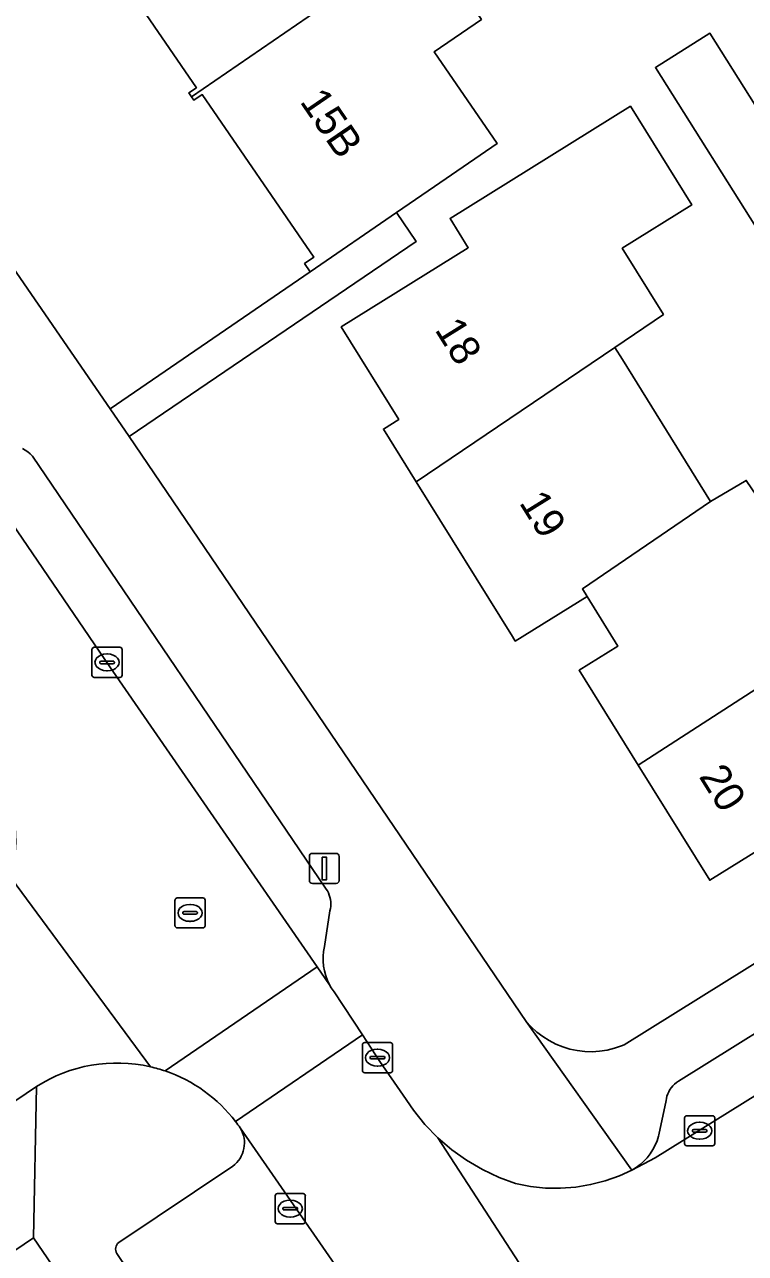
# Model space of a CAD drawing. Extents: x 159279 to 160377, y 384531 to 385888.
# Drawn here: x 159728.73 to 159752.67, y 385332.89 to 385373.68 of the extents above; entities that cross this region are included whole.
import ezdxf

# ---------------------------------------------------------------- set-up
doc = ezdxf.new("R2010")
doc.units = 0
for name, color, linetype in [('IMGEO_Erf', 7, 'Continuous'), ('IMGEO_Groenvoorziening', 7, 'Continuous'), ('IMGEO_Kolk', 7, 'Continuous'), ('IMGEO_Lichtmast', 7, 'Continuous'), ('IMGEO_Pand', 7, 'Continuous'), ('IMGEO_Pand_nummerreeks', 7, 'Continuous'), ('IMGEO_Parkeervlak_open', 7, 'Continuous'), ('IMGEO_Rijbaan_lokaal_open', 7, 'Continuous'), ('IMGEO_Rioolput', 7, 'Continuous'), ('IMGEO_Voetpad_open', 7, 'Continuous')]:
    doc.layers.add(name, color=color, linetype=linetype)

msp = doc.modelspace()

# ---------------------------------------------------------------- linework, layer by layer
at = {"layer": 'IMGEO_Erf'}
for points in [[(159715.905, 385383.688), (159731.572, 385360.92), (159738.217, 385365.472), (159738.032, 385365.743), (159738.336, 385365.951), (159734.634, 385371.353), (159734.353, 385371.161), (159734.27, 385371.282), (159734.185, 385371.406), (159734.436, 385371.578), (159730.733, 385376.981), (159730.489, 385376.813), (159730.409, 385376.93), (159730.332, 385377.043), (159730.589, 385377.219), (159726.862, 385382.657)], [(159743.9, 385373.847), (159742.333, 385372.772), (159744.422, 385369.723), (159742.342, 385368.298), (159741.08, 385367.434), (159741.735, 385366.478), (159732.202, 385360.002), (159745.39, 385340.587), (159745.557, 385340.403), (159745.74, 385340.234), (159745.938, 385340.083), (159746.148, 385339.949), (159746.369, 385339.835), (159746.6, 385339.742), (159746.838, 385339.669), (159747.082, 385339.618), (159747.329, 385339.588), (159747.578, 385339.581), (159747.826, 385339.597), (159748.072, 385339.634), (159748.314, 385339.693), (159748.549, 385339.774), (159748.64, 385339.811), (159790.182, 385365.703)], [(159758.484, 385349.628), (159751.479, 385345.271), (159749.103, 385349.093), (159747.144, 385352.243), (159748.435, 385353.046), (159747.411, 385354.694), (159745.025, 385353.21), (159744.931, 385353.362), (159741.739, 385358.494), (159740.647, 385360.25), (159741.157, 385360.567), (159739.246, 385363.641), (159743.466, 385366.266), (159742.86, 385367.242), (159748.849, 385370.965), (159750.886, 385367.69), (159748.575, 385366.252), (159749.943, 385364.054), (159748.328, 385362.96), (159748.579, 385362.557), (159751.51, 385357.845), (159752.691, 385358.543)]]:
    msp.add_lwpolyline(points, dxfattribs=at)
msp.add_lwpolyline([(159755.188, 385367.504), (159753.384, 385366.368), (159749.68, 385372.249), (159751.484, 385373.385)], close=True, dxfattribs=at)
at = {"layer": 'IMGEO_Groenvoorziening'}
msp.add_lwpolyline([(159729.025, 385333.402), (159714.414, 385323.498), (159716.416, 385320.539), (159730.231, 385300.25), (159737.36, 385289.798), (159746.565, 385304.054), (159746.756, 385304.076), (159748.302, 385305.185), (159747.948, 385305.703)], close=True, dxfattribs=at)
at = {"layer": 'IMGEO_Kolk'}
for p, q in [((159730.971, 385352.078), (159730.971, 385352.93)), ((159731.046, 385353.004), (159731.898, 385353.004)), ((159731.972, 385352.93), (159731.972, 385352.078)), ((159731.273, 385352.547), (159731.671, 385352.547)), ((159731.459, 385352.784), (159731.484, 385352.784)), ((159731.23, 385352.498), (159731.23, 385352.51)), ((159731.668, 385352.461), (159731.27, 385352.461)), ((159731.482, 385352.224), (159731.457, 385352.224)), ((159731.714, 385352.51), (159731.714, 385352.498)), ((159731.898, 385352.004), (159731.046, 385352.004)), ((159740.025, 385339.883), (159740.877, 385339.883)), ((159739.95, 385338.957), (159739.95, 385339.809)), ((159740.438, 385339.663), (159740.463, 385339.663)), ((159740.951, 385339.809), (159740.951, 385338.957)), ((159740.209, 385339.377), (159740.209, 385339.389)), ((159740.647, 385339.34), (159740.249, 385339.34)), ((159740.252, 385339.426), (159740.65, 385339.426)), ((159740.461, 385339.103), (159740.436, 385339.103)), ((159740.693, 385339.389), (159740.693, 385339.377)), ((159740.877, 385338.883), (159740.025, 385338.883)), ((159750.721, 385337.457), (159751.573, 385337.457)), ((159750.646, 385336.531), (159750.646, 385337.383)), ((159751.134, 385337.237), (159751.159, 385337.237)), ((159751.647, 385337.383), (159751.647, 385336.531)), ((159750.905, 385336.951), (159750.905, 385336.963)), ((159751.343, 385336.914), (159750.945, 385336.914)), ((159750.948, 385337), (159751.346, 385337)), ((159751.157, 385336.677), (159751.132, 385336.677)), ((159751.389, 385336.963), (159751.389, 385336.951)), ((159751.573, 385336.457), (159750.721, 385336.457)), ((159737.053, 385333.945), (159737.053, 385334.797)), ((159737.128, 385334.871), (159737.98, 385334.871)), ((159737.541, 385334.651), (159737.566, 385334.651)), ((159738.054, 385334.797), (159738.054, 385333.945)), ((159737.312, 385334.365), (159737.312, 385334.377)), ((159737.75, 385334.328), (159737.352, 385334.328)), ((159737.355, 385334.414), (159737.753, 385334.414)), ((159737.796, 385334.377), (159737.796, 385334.365)), ((159737.98, 385333.871), (159737.128, 385333.871)), ((159737.564, 385334.091), (159737.539, 385334.091))]:
    msp.add_line(p, q, dxfattribs=at)
for points in [[(159730.971, 385352.078), (159730.971, 385352.93)], [(159731.046, 385353.004), (159731.898, 385353.004)], [(159731.972, 385352.93), (159731.972, 385352.078)], [(159731.898, 385352.004), (159731.046, 385352.004)], [(159740.025, 385339.883), (159740.877, 385339.883)], [(159739.95, 385338.957), (159739.95, 385339.809)], [(159740.951, 385339.809), (159740.951, 385338.957)], [(159740.877, 385338.883), (159740.025, 385338.883)], [(159750.721, 385337.457), (159751.573, 385337.457)], [(159750.646, 385336.531), (159750.646, 385337.383)], [(159751.647, 385337.383), (159751.647, 385336.531)], [(159751.573, 385336.457), (159750.721, 385336.457)], [(159737.053, 385333.945), (159737.053, 385334.797)], [(159737.128, 385334.871), (159737.98, 385334.871)], [(159738.054, 385334.797), (159738.054, 385333.945)], [(159737.98, 385333.871), (159737.128, 385333.871)]]:
    msp.add_lwpolyline(points, dxfattribs=at)
for centre, radius, start, end in [((159731.048, 385352.928), 0.0765, 91.552, 178.448), ((159731.048, 385352.928), 0.0765, 91.552, 178.448), ((159731.896, 385352.928), 0.0765, 1.552, 88.448), ((159731.896, 385352.928), 0.0765, 1.552, 88.448), ((159731.27, 385352.507), 0.0403, 85.8775, 175.7526), ((159731.675, 385352.509), 0.0386, 1.7309, 96.639), ((159731.267, 385352.497), 0.0366, 178.938, 274.7102), ((159731.671, 385352.504), 0.043, 264.8664, 352.4533), ((159731.048, 385352.08), 0.0765, 181.552, 268.448), ((159731.048, 385352.08), 0.0765, 181.552, 268.448), ((159731.896, 385352.08), 0.0765, 271.552, 358.448), ((159731.896, 385352.08), 0.0765, 271.552, 358.448), ((159740.027, 385339.807), 0.0765, 91.552, 178.448), ((159740.027, 385339.807), 0.0765, 91.552, 178.448), ((159740.875, 385339.807), 0.0765, 1.552, 88.448), ((159740.875, 385339.807), 0.0765, 1.552, 88.448), ((159740.249, 385339.386), 0.0403, 85.8775, 175.7526), ((159740.246, 385339.376), 0.0366, 178.938, 274.7102), ((159740.65, 385339.383), 0.043, 264.8664, 352.4533), ((159740.654, 385339.388), 0.0386, 1.7309, 96.639), ((159740.027, 385338.959), 0.0765, 181.552, 268.448), ((159740.027, 385338.959), 0.0765, 181.552, 268.448), ((159740.875, 385338.959), 0.0765, 271.552, 358.448), ((159740.875, 385338.959), 0.0765, 271.552, 358.448), ((159750.723, 385337.381), 0.0765, 91.552, 178.448), ((159750.723, 385337.381), 0.0765, 91.552, 178.448), ((159751.571, 385337.381), 0.0765, 1.552, 88.448), ((159751.571, 385337.381), 0.0765, 1.552, 88.448), ((159750.945, 385336.96), 0.0403, 85.8775, 175.7526), ((159750.942, 385336.95), 0.0366, 178.938, 274.7102), ((159751.346, 385336.957), 0.043, 264.8664, 352.4533), ((159751.35, 385336.962), 0.0386, 1.7309, 96.639), ((159750.723, 385336.533), 0.0765, 181.552, 268.448), ((159750.723, 385336.533), 0.0765, 181.552, 268.448), ((159751.571, 385336.533), 0.0765, 271.552, 358.448), ((159751.571, 385336.533), 0.0765, 271.552, 358.448), ((159737.13, 385334.795), 0.0765, 91.552, 178.448), ((159737.13, 385334.795), 0.0765, 91.552, 178.448), ((159737.978, 385334.795), 0.0765, 1.552, 88.448), ((159737.978, 385334.795), 0.0765, 1.552, 88.448), ((159737.352, 385334.374), 0.0403, 85.8775, 175.7526), ((159737.349, 385334.364), 0.0366, 178.938, 274.7102), ((159737.753, 385334.371), 0.043, 264.8664, 352.4533), ((159737.757, 385334.376), 0.0386, 1.7309, 96.639), ((159737.13, 385333.947), 0.0765, 181.552, 268.448), ((159737.13, 385333.947), 0.0765, 181.552, 268.448), ((159737.978, 385333.947), 0.0765, 271.552, 358.448), ((159737.978, 385333.947), 0.0765, 271.552, 358.448)]:
    msp.add_arc(centre, radius, start, end, dxfattribs=at)
for centre, major_axis, ratio, start_param, end_param in [((159731.458, 385352.504), (-0.387, 0.002), 0.722429, 4.712389, 7.853982), ((159731.483, 385352.504), (-0.39, 0.002), 0.717154, 1.570796, 4.712389), ((159740.437, 385339.383), (-0.387, 0.002), 0.722429, 4.712389, 7.853982), ((159740.462, 385339.383), (-0.39, 0.002), 0.717154, 1.570796, 4.712389), ((159751.133, 385336.957), (-0.387, 0.002), 0.722429, 4.712389, 7.853982), ((159751.158, 385336.957), (-0.39, 0.002), 0.717154, 1.570796, 4.712389), ((159737.54, 385334.371), (-0.387, 0.002), 0.722429, 4.712389, 7.853982), ((159737.565, 385334.371), (-0.39, 0.002), 0.717154, 1.570796, 4.712389)]:
    msp.add_ellipse(centre, major_axis=major_axis, ratio=ratio, start_param=start_param, end_param=end_param, dxfattribs=at)
at = {"layer": 'IMGEO_Lichtmast'}
for p, q in [((159738.189, 385345.263), (159738.189, 385346.063)), ((159738.189, 385346.063), (159738.189, 385345.263)), ((159738.289, 385346.163), (159739.079, 385346.163)), ((159739.079, 385346.163), (159738.289, 385346.163)), ((159739.179, 385346.063), (159739.179, 385345.263)), ((159739.179, 385345.263), (159739.179, 385346.063)), ((159739.079, 385345.163), (159738.289, 385345.163)), ((159738.289, 385345.163), (159739.079, 385345.163))]:
    msp.add_line(p, q, dxfattribs=at)
msp.add_lwpolyline([(159738.609, 385346.038), (159738.759, 385346.038), (159738.759, 385345.288), (159738.609, 385345.288), (159738.609, 385346.038)], dxfattribs=at)
for centre, start, end in [((159738.289, 385346.063), 90, 180), ((159738.289, 385346.063), 90, 180), ((159739.079, 385346.063), 0, 90), ((159739.079, 385346.063), 360, 90), ((159738.289, 385345.263), 180, 270), ((159738.289, 385345.263), 180, 270), ((159739.079, 385345.263), 270, 0), ((159739.079, 385345.263), 270, 0)]:
    msp.add_arc(centre, 0.1, start, end, dxfattribs=at)
at = {"layer": 'IMGEO_Pand'}
for points in [[(159736.58, 385381.162), (159730.409, 385376.93), (159730.489, 385376.813), (159730.733, 385376.981), (159734.436, 385371.578), (159734.185, 385371.406), (159734.27, 385371.282), (159742.017, 385376.595), (159738.15, 385382.239)], [(159742.333, 385372.772), (159743.9, 385373.847), (159742.017, 385376.595), (159734.27, 385371.282), (159734.353, 385371.161), (159734.634, 385371.353), (159738.336, 385365.951), (159738.032, 385365.743), (159738.217, 385365.472), (159741.08, 385367.434), (159742.342, 385368.298), (159744.422, 385369.723)], [(159755.188, 385367.504), (159751.484, 385373.385), (159749.68, 385372.249), (159753.384, 385366.368)], [(159748.575, 385366.252), (159750.886, 385367.69), (159748.849, 385370.965), (159742.86, 385367.242), (159743.466, 385366.266), (159739.246, 385363.641), (159741.157, 385360.567), (159740.647, 385360.25), (159741.739, 385358.494), (159748.328, 385362.96), (159749.943, 385364.054)], [(159748.579, 385362.557), (159748.328, 385362.96), (159741.739, 385358.494), (159744.931, 385353.362), (159745.025, 385353.21), (159747.411, 385354.694), (159747.255, 385354.945), (159751.51, 385357.845)], [(159755.864, 385357.954), (159753.921, 385356.742), (159752.691, 385358.543), (159751.51, 385357.845), (159747.255, 385354.945), (159747.411, 385354.694), (159748.435, 385353.046), (159747.144, 385352.243), (159749.103, 385349.093), (159757.863, 385354.747)], [(159758.484, 385349.628), (159757.686, 385350.91), (159759.358, 385351.95), (159759.538, 385352.062), (159757.863, 385354.747), (159749.103, 385349.093), (159751.479, 385345.271)]]:
    msp.add_lwpolyline(points, close=True, dxfattribs=at)
at = {"layer": 'IMGEO_Parkeervlak_open'}
for points in [[(159788.774, 385362.498), (159750.444, 385338.607), (159750.378, 385338.56), (159750.316, 385338.508), (159750.259, 385338.451), (159750.207, 385338.388), (159750.161, 385338.321), (159750.121, 385338.251), (159750.088, 385338.177), (159750.061, 385338.1), (159750.042, 385338.022), (159750.032, 385337.964), (159749.791, 385336.824), (159749.78, 385336.782), (159749.731, 385336.626), (159749.668, 385336.475), (159749.592, 385336.33), (159749.504, 385336.192), (159749.403, 385336.063), (159749.291, 385335.944), (159749.169, 385335.834), (159749.038, 385335.737), (159748.898, 385335.651), (159749.665, 385336.055), (159793.431, 385363.275)], [(159726.25, 385360.135), (159731.569, 385352.36), (159738.446, 385342.397), (159738.857, 385341.802), (159738.787, 385341.949), (159738.73, 385342.102), (159738.687, 385342.26), (159738.658, 385342.421), (159738.644, 385342.583), (159738.644, 385342.747), (159738.659, 385342.909), (159738.688, 385343.07), (159738.867, 385344.257), (159738.885, 385344.331), (159738.896, 385344.406), (159738.9, 385344.482), (159738.897, 385344.558), (159738.888, 385344.633), (159738.872, 385344.707), (159738.849, 385344.78), (159738.82, 385344.85), (159738.785, 385344.917), (159738.744, 385344.981), (159738.725, 385345.007), (159728.991, 385359.347), (159728.918, 385359.422), (159728.838, 385359.491), (159728.753, 385359.552), (159728.663, 385359.605)], [(159755.043, 385309.4), (159735.892, 385337.052)], [(159735.642, 385335.776), (159731.858, 385333.252)], [(159731.8, 385332.885), (159741.114, 385319.055)]]:
    msp.add_lwpolyline(points, dxfattribs=at)
for centre, radius, start, end in [((159735.064, 385336.552), 0.968, 306.7085, 31.121), ((159732.039, 385333.035), 0.282, 129.8421, 212.1966)]:
    msp.add_arc(centre, radius, start, end, dxfattribs=at)
at = {"layer": 'IMGEO_Rijbaan_lokaal_open'}
for points in [[(159726.25, 385360.135), (159725.924, 385360.46), (159722.462, 385365.352), (159715.679, 385375.524), (159712.184, 385380.601), (159711.91, 385381), (159711.721, 385381.382), (159707.69, 385378.858), (159708.365, 385377.929), (159712.078, 385372.407), (159716.405, 385365.872), (159727.39, 385349.816), (159727.858, 385349.133), (159727.902, 385349.041), (159728.099, 385348.563), (159728.252, 385348.069), (159728.361, 385347.563), (159728.424, 385347.05), (159728.441, 385346.533), (159728.412, 385346.016), (159728.337, 385345.504), (159728.295, 385345.329), (159732.91, 385339.081)], [(159796.102, 385358.981), (159793.431, 385363.275), (159749.665, 385336.055), (159748.898, 385335.651), (159748.485, 385335.463), (159748.012, 385335.294), (159747.526, 385335.168), (159747.03, 385335.086), (159746.529, 385335.048), (159746.027, 385335.056), (159745.527, 385335.108), (159745.034, 385335.205), (159744.485, 385335.407), (159743.934, 385335.667), (159743.409, 385335.976), (159742.913, 385336.329), (159742.451, 385336.726), (159750.832, 385323.836), (159751.001, 385323.779)], [(159733.404, 385338.941), (159738.446, 385342.397), (159731.569, 385352.36), (159726.25, 385360.135)], [(159732.91, 385339.081), (159728.295, 385345.329), (159728.216, 385345.002), (159728.051, 385344.511), (159727.843, 385344.038), (159727.593, 385343.585), (159727.304, 385343.156), (159726.977, 385342.755), (159726.842, 385342.616), (159726.617, 385342.384), (159726.224, 385342.047), (159725.803, 385341.747), (159725.559, 385341.58), (159696.227, 385321.507), (159698.713, 385317.882), (159709.46, 385325.156), (159712.008, 385326.864), (159725.274, 385335.826)], [(159739.951, 385340.138), (159739.008, 385341.566), (159738.912, 385341.706), (159738.857, 385341.802), (159738.446, 385342.397), (159733.404, 385338.941)], [(159735.741, 385337.26), (159739.951, 385340.138)], [(159751.001, 385323.779), (159750.832, 385323.836), (159742.451, 385336.726), (159742.026, 385337.162), (159741.641, 385337.635), (159741.301, 385338.14), (159740.532, 385339.257), (159739.951, 385340.138), (159735.741, 385337.26)], [(159725.274, 385335.826), (159729.126, 385338.422)], [(159735.892, 385337.052), (159755.043, 385309.4), (159755.258, 385309.098), (159765.154, 385294.54), (159766.974, 385291.869), (159769.994, 385287.435), (159774.04, 385290.042), (159751.001, 385323.779)]]:
    msp.add_lwpolyline(points, dxfattribs=at)
for centre, radius, start, end in [((159731.802, 385334.25), 4.957, 77.0832, 122.6752), ((159731.776, 385334.137), 5.072, 71.276, 77.0785), ((159731.801, 385334.247), 4.96, 37.4026, 71.1426), ((159732.107, 385334.463), 4.585, 34.3721, 37.5843)]:
    msp.add_arc(centre, radius, start, end, dxfattribs=at)
at = {"layer": 'IMGEO_Rioolput'}
for p, q in [((159733.727, 385343.762), (159733.727, 385344.614)), ((159733.802, 385344.688), (159734.654, 385344.688)), ((159734.215, 385344.468), (159734.24, 385344.468)), ((159734.728, 385344.614), (159734.728, 385343.762)), ((159733.986, 385344.182), (159733.986, 385344.194)), ((159734.424, 385344.145), (159734.026, 385344.145)), ((159734.029, 385344.231), (159734.427, 385344.231)), ((159734.47, 385344.194), (159734.47, 385344.182)), ((159734.654, 385343.688), (159733.802, 385343.688)), ((159734.238, 385343.908), (159734.213, 385343.908))]:
    msp.add_line(p, q, dxfattribs=at)
for points in [[(159733.727, 385343.762), (159733.727, 385344.614)], [(159733.802, 385344.688), (159734.654, 385344.688)], [(159734.728, 385344.614), (159734.728, 385343.762)], [(159734.654, 385343.688), (159733.802, 385343.688)]]:
    msp.add_lwpolyline(points, dxfattribs=at)
for centre, radius, start, end in [((159733.804, 385344.612), 0.0765, 91.552, 178.448), ((159733.804, 385344.612), 0.0765, 91.552, 178.448), ((159734.652, 385344.612), 0.0765, 1.552, 88.448), ((159734.652, 385344.612), 0.0765, 1.552, 88.448), ((159734.026, 385344.191), 0.0403, 85.8775, 175.7526), ((159734.023, 385344.181), 0.0366, 178.938, 274.7102), ((159734.427, 385344.188), 0.043, 264.8664, 352.4533), ((159734.431, 385344.193), 0.0386, 1.7309, 96.639), ((159733.804, 385343.764), 0.0765, 181.552, 268.448), ((159733.804, 385343.764), 0.0765, 181.552, 268.448), ((159734.652, 385343.764), 0.0765, 271.552, 358.448), ((159734.652, 385343.764), 0.0765, 271.552, 358.448)]:
    msp.add_arc(centre, radius, start, end, dxfattribs=at)
for centre, major_axis, ratio, start_param, end_param in [((159734.214, 385344.188), (-0.387, 0.002), 0.722429, 4.712389, 7.853982), ((159734.239, 385344.188), (-0.39, 0.002), 0.717154, 1.570796, 4.712389)]:
    msp.add_ellipse(centre, major_axis=major_axis, ratio=ratio, start_param=start_param, end_param=end_param, dxfattribs=at)
at = {"layer": 'IMGEO_Voetpad_open'}
for points in [[(159732.202, 385360.002), (159731.572, 385360.92), (159715.905, 385383.688), (159715.774, 385383.9), (159715.659, 385384.129), (159715.565, 385384.368), (159715.492, 385384.615), (159715.442, 385384.867), (159715.414, 385385.122), (159715.41, 385385.379), (159715.428, 385385.635), (159715.469, 385385.889), (159715.533, 385386.138), (159715.618, 385386.38), (159715.725, 385386.613), (159715.853, 385386.836), (159715.999, 385387.047), (159716.164, 385387.244), (159716.346, 385387.426), (159716.544, 385387.59), (159716.755, 385387.736), (159711.05, 385384.114)], [(159790.182, 385365.703), (159748.64, 385339.811), (159748.549, 385339.774), (159748.314, 385339.693), (159748.072, 385339.634), (159747.826, 385339.597), (159747.578, 385339.581), (159747.329, 385339.588), (159747.082, 385339.618), (159746.838, 385339.669), (159746.6, 385339.742), (159746.369, 385339.835), (159746.148, 385339.949), (159745.938, 385340.083), (159745.74, 385340.234), (159745.557, 385340.403), (159745.39, 385340.587), (159748.898, 385335.651), (159749.038, 385335.737), (159749.169, 385335.834), (159749.291, 385335.944), (159749.403, 385336.063), (159749.504, 385336.192), (159749.592, 385336.33), (159749.668, 385336.475), (159749.731, 385336.626), (159749.78, 385336.782), (159749.791, 385336.824), (159750.032, 385337.964), (159750.042, 385338.022), (159750.061, 385338.1), (159750.088, 385338.177), (159750.121, 385338.251), (159750.161, 385338.321), (159750.207, 385338.388), (159750.259, 385338.451), (159750.316, 385338.508), (159750.378, 385338.56), (159750.444, 385338.607), (159788.774, 385362.498)], [(159728.663, 385359.605), (159728.753, 385359.552), (159728.838, 385359.491), (159728.918, 385359.422), (159728.991, 385359.347), (159738.725, 385345.007), (159738.744, 385344.981), (159738.785, 385344.917), (159738.82, 385344.85), (159738.849, 385344.78), (159738.872, 385344.707), (159738.888, 385344.633), (159738.897, 385344.558), (159738.9, 385344.482), (159738.896, 385344.406), (159738.885, 385344.331), (159738.867, 385344.257), (159738.688, 385343.07), (159738.659, 385342.909), (159738.644, 385342.747), (159738.644, 385342.583), (159738.658, 385342.421), (159738.687, 385342.26), (159738.73, 385342.102), (159738.787, 385341.949), (159738.857, 385341.802), (159738.912, 385341.706), (159739.008, 385341.566), (159739.951, 385340.138), (159740.532, 385339.257), (159741.301, 385338.14), (159741.641, 385337.635), (159742.026, 385337.162), (159742.451, 385336.726), (159742.913, 385336.329), (159743.409, 385335.976), (159743.934, 385335.667), (159744.485, 385335.407), (159745.034, 385335.205), (159745.527, 385335.108), (159746.027, 385335.056), (159746.529, 385335.048), (159747.03, 385335.086), (159747.526, 385335.168), (159748.012, 385335.294), (159748.485, 385335.463), (159748.898, 385335.651), (159745.39, 385340.587), (159732.202, 385360.002)], [(159646.28, 385277.237), (159650.265, 385279.932), (159654.494, 385282.806), (159655.332, 385283.375), (159658.723, 385285.679), (159662.952, 385288.553), (159667.182, 385291.427), (159671.678, 385294.482), (159676.218, 385297.567), (159680.758, 385300.652), (159685.297, 385303.736), (159689.837, 385306.821), (159692.795, 385308.831), (159694.383, 385309.911), (159701.558, 385314.809), (159709.215, 385319.967), (159714.414, 385323.498), (159729.025, 385333.402), (159729.126, 385338.422), (159725.274, 385335.826)], [(159729.126, 385338.422), (159729.025, 385333.402), (159747.948, 385305.703), (159749.752, 385306.933)], [(159731.858, 385333.252), (159735.642, 385335.776)], [(159741.114, 385319.055), (159731.8, 385332.885)]]:
    msp.add_lwpolyline(points, dxfattribs=at)
msp.add_lwpolyline([(159741.735, 385366.478), (159741.08, 385367.434), (159738.217, 385365.472), (159731.572, 385360.92), (159732.202, 385360.002)], close=True, dxfattribs=at)
for centre, radius, start, end in [((159731.802, 385334.25), 4.957, 77.0832, 122.6752), ((159731.776, 385334.137), 5.072, 71.276, 77.0785), ((159731.801, 385334.247), 4.96, 37.4026, 71.1426), ((159735.064, 385336.552), 0.968, 306.7085, 31.121), ((159732.107, 385334.463), 4.585, 34.3721, 37.5843), ((159732.039, 385333.035), 0.282, 129.8421, 212.1966)]:
    msp.add_arc(centre, radius, start, end, dxfattribs=at)

# ---------------------------------------------------------------- texts
at = {"layer": 'IMGEO_Pand_nummerreeks'}
for s, rotation, p in [('15B', 304.4231, (159737.849, 385371.12)), ('18', 301.8677, (159742.331, 385363.551)), ('19', 301.8792, (159745.133, 385357.807)), ('20', 301.8677, (159751.102, 385348.719))]:
    msp.add_text(s, height=1, rotation=rotation, dxfattribs=at).set_placement(p)

doc.saveas('drawing.dxf')
